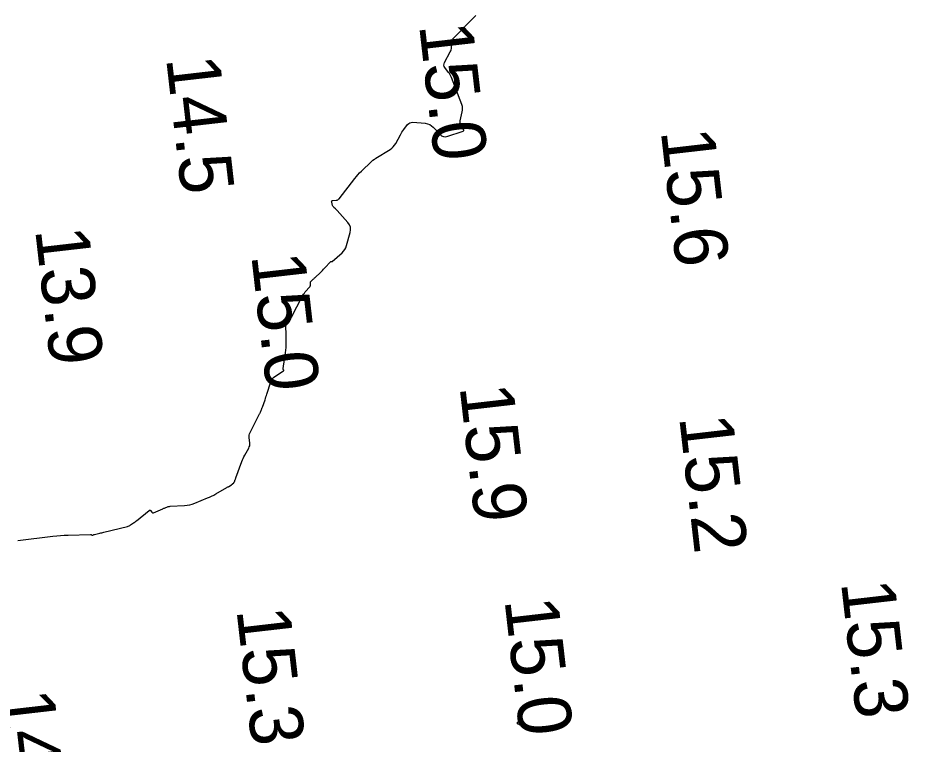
# Model space of a CAD drawing. Extents: x 1023796 to 1112670, y 656573 to 837340.
# Drawn here: x 1109935.4 to 1110018.9, y 680804.6 to 680872.6 of the extents above; entities that cross this region are included whole.
import ezdxf

# ---------------------------------------------------------------- set-up
doc = ezdxf.new("R2010")
doc.units = 0
doc.layers.add('V-CHAN-CONT-15FT', color=7, linetype='Continuous')
doc.layers.add('V-TOPO-SOUN', color=7, linetype='Continuous')

msp = doc.modelspace()

# ---------------------------------------------------------------- linework, layer by layer
at = {"layer": 'V-CHAN-CONT-15FT'}
msp.add_lwpolyline([(1109935.435, 680823.642), (1109938.738, 680824.045), (1109939.092, 680824.084), (1109939.447, 680824.116), (1109939.802, 680824.139), (1109940.159, 680824.155), (1109942.255, 680824.225), (1109942.276, 680824.224), (1109942.295, 680824.219), (1109942.314, 680824.212), (1109942.332, 680824.201), (1109942.401, 680824.15), (1109942.419, 680824.14), (1109942.436, 680824.136), (1109942.454, 680824.138), (1109942.473, 680824.145), (1109942.547, 680824.185), (1109942.566, 680824.194), (1109942.585, 680824.202), (1109942.605, 680824.209), (1109942.626, 680824.214), (1109943.138, 680824.332), (1109943.23, 680824.354), (1109943.322, 680824.376), (1109943.414, 680824.398), (1109943.506, 680824.421), (1109945.709, 680824.969), (1109945.789, 680824.993), (1109945.866, 680825.024), (1109945.94, 680825.061), (1109946.011, 680825.105), (1109946.288, 680825.295), (1109946.357, 680825.343), (1109946.425, 680825.393), (1109946.491, 680825.444), (1109946.557, 680825.496), (1109947.735, 680826.457), (1109947.773, 680826.48), (1109947.81, 680826.485), (1109947.844, 680826.473), (1109947.877, 680826.443), (1109948.005, 680826.286), (1109948.039, 680826.255), (1109948.076, 680826.238), (1109948.117, 680826.235), (1109948.162, 680826.248), (1109949.022, 680826.616), (1109949.077, 680826.64), (1109949.133, 680826.663), (1109949.189, 680826.686), (1109949.245, 680826.709), (1109949.47, 680826.798), (1109949.527, 680826.818), (1109949.585, 680826.834), (1109949.644, 680826.844), (1109949.703, 680826.85), (1109951.066, 680826.927), (1109951.311, 680826.95), (1109951.552, 680826.994), (1109951.788, 680827.058), (1109952.019, 680827.142), (1109953.208, 680827.629), (1109953.407, 680827.714), (1109953.604, 680827.806), (1109953.797, 680827.905), (1109953.987, 680828.009), (1109955.014, 680828.598), (1109955.066, 680828.628), (1109955.117, 680828.658), (1109955.168, 680828.689), (1109955.219, 680828.72), (1109955.465, 680828.872), (1109955.493, 680828.89), (1109955.52, 680828.909), (1109955.546, 680828.93), (1109955.571, 680828.953), (1109955.668, 680829.045), (1109955.69, 680829.069), (1109955.71, 680829.095), (1109955.726, 680829.123), (1109955.739, 680829.154), (1109955.81, 680829.346), (1109955.825, 680829.388), (1109955.841, 680829.431), (1109955.856, 680829.473), (1109955.872, 680829.516), (1109956.431, 680831.031), (1109956.492, 680831.187), (1109956.559, 680831.341), (1109956.632, 680831.491), (1109956.711, 680831.639), (1109957.078, 680832.295), (1109957.131, 680832.408), (1109957.165, 680832.525), (1109957.18, 680832.647), (1109957.176, 680832.772), (1109957.123, 680833.279), (1109957.118, 680833.405), (1109957.132, 680833.526), (1109957.163, 680833.645), (1109957.212, 680833.76), (1109958.068, 680835.44), (1109958.096, 680835.497), (1109958.123, 680835.554), (1109958.148, 680835.613), (1109958.172, 680835.671), (1109958.266, 680835.908), (1109958.289, 680835.968), (1109958.311, 680836.027), (1109958.334, 680836.087), (1109958.355, 680836.147), (1109958.601, 680836.827), (1109958.648, 680836.961), (1109958.694, 680837.095), (1109958.739, 680837.23), (1109958.782, 680837.365), (1109959.136, 680838.496), (1109959.199, 680838.649), (1109959.283, 680838.786), (1109959.391, 680838.905), (1109959.521, 680839.008), (1109960.338, 680839.55), (1109960.351, 680839.561), (1109960.358, 680839.575), (1109960.359, 680839.59), (1109960.353, 680839.606), (1109960.318, 680839.676), (1109960.311, 680839.694), (1109960.307, 680839.712), (1109960.305, 680839.731), (1109960.307, 680839.75), (1109960.521, 680841.224), (1109960.552, 680841.477), (1109960.573, 680841.73), (1109960.584, 680841.984), (1109960.584, 680842.238), (1109960.54, 680844.416), (1109960.547, 680844.469), (1109960.569, 680844.504), (1109960.607, 680844.521), (1109960.661, 680844.518), (1109960.909, 680844.471), (1109960.966, 680844.468), (1109961.016, 680844.481), (1109961.057, 680844.512), (1109961.09, 680844.56), (1109962.092, 680846.51), (1109962.152, 680846.619), (1109962.218, 680846.723), (1109962.291, 680846.824), (1109962.369, 680846.92), (1109962.794, 680847.41), (1109962.822, 680847.449), (1109962.842, 680847.491), (1109962.854, 680847.535), (1109962.859, 680847.583), (1109962.86, 680847.781), (1109962.864, 680847.828), (1109962.878, 680847.871), (1109962.901, 680847.91), (1109962.933, 680847.946), (1109963.12, 680848.115), (1109963.163, 680848.154), (1109963.206, 680848.194), (1109963.248, 680848.233), (1109963.291, 680848.273), (1109963.801, 680848.756), (1109963.899, 680848.851), (1109963.995, 680848.948), (1109964.09, 680849.046), (1109964.183, 680849.146), (1109964.761, 680849.78), (1109964.769, 680849.787), (1109964.779, 680849.791), (1109964.789, 680849.791), (1109964.799, 680849.788), (1109964.843, 680849.768), (1109964.854, 680849.764), (1109964.864, 680849.764), (1109964.874, 680849.767), (1109964.883, 680849.773), (1109965.816, 680850.582), (1109965.962, 680850.728), (1109966.082, 680850.89), (1109966.177, 680851.068), (1109966.245, 680851.262), (1109966.585, 680852.491), (1109966.625, 680852.745), (1109966.603, 680852.983), (1109966.518, 680853.207), (1109966.369, 680853.416), (1109965.364, 680854.546), (1109965.327, 680854.586), (1109965.289, 680854.626), (1109965.249, 680854.664), (1109965.208, 680854.7), (1109965.042, 680854.845), (1109965.004, 680854.884), (1109964.973, 680854.926), (1109964.949, 680854.973), (1109964.932, 680855.025), (1109964.851, 680855.344), (1109964.844, 680855.407), (1109964.86, 680855.454), (1109964.899, 680855.484), (1109964.961, 680855.497), (1109965.281, 680855.52), (1109965.355, 680855.533), (1109965.422, 680855.56), (1109965.481, 680855.6), (1109965.533, 680855.655), (1109967.014, 680857.55), (1109967.16, 680857.73), (1109967.311, 680857.905), (1109967.468, 680858.075), (1109967.631, 680858.24), (1109968.563, 680859.154), (1109968.595, 680859.183), (1109968.628, 680859.21), (1109968.662, 680859.236), (1109968.698, 680859.26), (1109968.845, 680859.351), (1109968.882, 680859.373), (1109968.919, 680859.396), (1109968.956, 680859.419), (1109968.992, 680859.442), (1109970.31, 680860.26), (1109970.473, 680860.376), (1109970.616, 680860.511), (1109970.741, 680860.663), (1109970.846, 680860.833), (1109971.28, 680861.647), (1109971.352, 680861.775), (1109971.429, 680861.9), (1109971.512, 680862.021), (1109971.6, 680862.139), (1109971.964, 680862.604), (1109972.062, 680862.704), (1109972.174, 680862.772), (1109972.3, 680862.808), (1109972.44, 680862.812), (1109973.616, 680862.715), (1109973.83, 680862.679), (1109974.027, 680862.606), (1109974.207, 680862.496), (1109974.369, 680862.35), (1109974.98, 680861.693), (1109975.14, 680861.558), (1109975.316, 680861.481), (1109975.507, 680861.462), (1109975.713, 680861.501), (1109977.083, 680861.938), (1109977.167, 680861.979), (1109977.211, 680862.034), (1109977.214, 680862.105), (1109977.177, 680862.19), (1109976.947, 680862.562), (1109976.9, 680862.656), (1109976.874, 680862.754), (1109976.868, 680862.855), (1109976.883, 680862.96), (1109977.081, 680863.787), (1109977.109, 680863.96), (1109977.111, 680864.131), (1109977.087, 680864.3), (1109977.036, 680864.467), (1109976.065, 680867.003), (1109976.01, 680867.132), (1109975.947, 680867.256), (1109975.874, 680867.376), (1109975.794, 680867.49), (1109975.453, 680867.938), (1109975.387, 680868.052), (1109975.359, 680868.168), (1109975.369, 680868.287), (1109975.418, 680868.41), (1109975.959, 680869.401), (1109976.008, 680869.504), (1109976.043, 680869.61), (1109976.066, 680869.72), (1109976.075, 680869.834), (1109976.084, 680870.295), (1109976.096, 680870.407), (1109976.128, 680870.509), (1109976.18, 680870.604), (1109976.251, 680870.69), (1109978.35, 680872.806)], dxfattribs=at)
msp.add_lwpolyline([(1109982.252, 680806.602), (1109982.258, 680806.612), (1109982.267, 680806.621), (1109982.336, 680806.68), (1109982.351, 680806.69), (1109982.365, 680806.692), (1109982.379, 680806.688), (1109982.393, 680806.677), (1109982.471, 680806.595), (1109982.475, 680806.592), (1109982.479, 680806.588), (1109982.483, 680806.585), (1109982.487, 680806.582), (1109982.505, 680806.571), (1109982.509, 680806.568), (1109982.513, 680806.564), (1109982.515, 680806.56), (1109982.516, 680806.555), (1109982.543, 680806.389), (1109982.543, 680806.365), (1109982.537, 680806.351), (1109982.522, 680806.349), (1109982.5, 680806.358), (1109982.342, 680806.444), (1109982.339, 680806.446), (1109982.336, 680806.447), (1109982.332, 680806.448), (1109982.329, 680806.449), (1109982.315, 680806.452), (1109982.311, 680806.453), (1109982.308, 680806.454), (1109982.305, 680806.455), (1109982.302, 680806.457), (1109982.256, 680806.491), (1109982.249, 680806.497), (1109982.244, 680806.505), (1109982.241, 680806.514), (1109982.241, 680806.524), (1109982.245, 680806.579), (1109982.247, 680806.591)], close=True, dxfattribs=at)

# ---------------------------------------------------------------- texts
at = {"layer": 'V-TOPO-SOUN'}
for s, p in [('15.0 ', (1109973.028, 680871.921)), ('14.5 ', (1109949.33, 680868.81)), ('15.6 ', (1109995.668, 680862)), ('13.9 ', (1109937.061, 680852.763)), ('15.0 ', (1109957.308, 680850.361)), ('15.9 ', (1109976.821, 680838.063)), ('15.2 ', (1109997.391, 680835.203)), ('15.3 ', (1110012.551, 680819.723)), ('15.0 ', (1109981.028, 680818.081)), ('15.3 ', (1109955.921, 680817.163)), ('14.8 ', (1109933.811, 680809.423))]:
    msp.add_text(s, height=5, rotation=276.55942, dxfattribs=at).set_placement(p)

doc.saveas('drawing.dxf')
